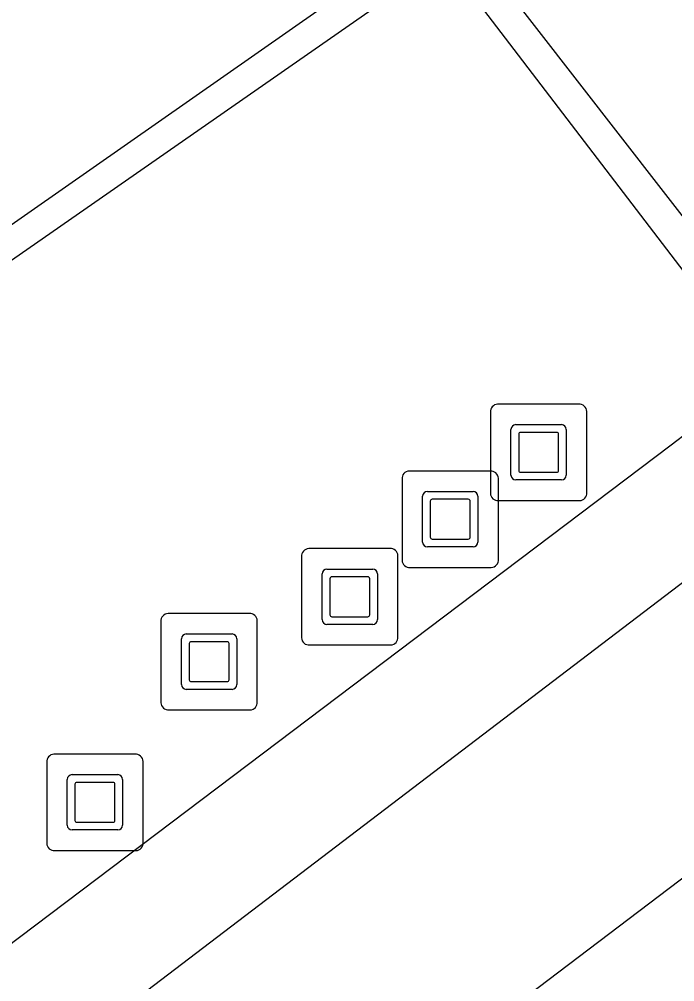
# Model space of a CAD drawing. Extents: x 160037 to 160839, y 385326 to 386441.
# Drawn here: x 160318.19 to 160324.99, y 385994.44 to 386004.41 of the extents above; entities that cross this region are included whole.
import ezdxf

# ---------------------------------------------------------------- set-up
doc = ezdxf.new("R2010")
doc.units = 0
for name, color, linetype in [('IMGEO_Kunstobject', 7, 'Continuous'), ('IMGEO_Parkeervlak_open', 7, 'Continuous'), ('IMGEO_Rijbaan_lokaal_open', 7, 'Continuous'), ('IMGEO_Voetpad_open', 7, 'Continuous')]:
    doc.layers.add(name, color=color, linetype=linetype)

msp = doc.modelspace()

# ---------------------------------------------------------------- linework, layer by layer
at = {"layer": 'IMGEO_Kunstobject'}
for p, q in [((160323.9898, 386000.4235), (160323.1489, 386000.4235)), ((160323.9898, 386000.4235), (160323.1489, 386000.4235)), ((160323.0745, 386000.3398), (160323.0745, 385999.4989)), ((160323.0745, 386000.3398), (160323.0745, 385999.4989)), ((160324.0735, 385999.5082), (160324.0735, 386000.3491)), ((160324.0735, 385999.5082), (160324.0735, 386000.3491)), ((160323.2879, 385999.6879), (160323.2879, 386000.1616)), ((160323.3379, 386000.2116), (160323.8116, 386000.2116)), ((160323.8616, 386000.1616), (160323.8616, 385999.6879)), ((160323.3679, 386000.1116), (160323.3679, 385999.7379)), ((160323.7616, 386000.1316), (160323.3879, 386000.1316)), ((160323.7816, 385999.7379), (160323.7816, 386000.1116)), ((160323.0738, 385999.7305), (160322.2329, 385999.7305)), ((160323.0738, 385999.7305), (160322.2329, 385999.7305)), ((160323.1575, 385998.8152), (160323.1575, 385999.6561)), ((160323.1575, 385998.8152), (160323.1575, 385999.6561)), ((160323.3879, 385999.7179), (160323.7616, 385999.7179)), ((160322.1585, 385999.6468), (160322.1585, 385998.8059)), ((160322.1585, 385999.6468), (160322.1585, 385998.8059)), ((160323.8116, 385999.6379), (160323.3379, 385999.6379)), ((160322.3719, 385998.9949), (160322.3719, 385999.4686)), ((160322.4219, 385999.5186), (160322.8956, 385999.5186)), ((160322.9456, 385999.4686), (160322.9456, 385998.9949)), ((160322.4519, 385999.4186), (160322.4519, 385999.0449)), ((160322.8456, 385999.4386), (160322.4719, 385999.4386)), ((160322.8656, 385999.0449), (160322.8656, 385999.4186)), ((160323.1582, 385999.4245), (160323.9991, 385999.4245)), ((160323.1582, 385999.4245), (160323.9991, 385999.4245)), ((160322.4719, 385999.0249), (160322.8456, 385999.0249)), ((160322.0328, 385998.9265), (160321.1919, 385998.9265)), ((160322.0328, 385998.9265), (160321.1919, 385998.9265)), ((160322.8956, 385998.9449), (160322.4219, 385998.9449)), ((160321.1175, 385998.8428), (160321.1175, 385998.0019)), ((160321.1175, 385998.8428), (160321.1175, 385998.0019)), ((160322.1165, 385998.0112), (160322.1165, 385998.8521)), ((160322.1165, 385998.0112), (160322.1165, 385998.8521)), ((160321.3309, 385998.1909), (160321.3309, 385998.6646)), ((160321.3809, 385998.7146), (160321.8546, 385998.7146)), ((160321.9046, 385998.6646), (160321.9046, 385998.1909)), ((160322.2422, 385998.7315), (160323.0831, 385998.7315)), ((160322.2422, 385998.7315), (160323.0831, 385998.7315)), ((160321.4109, 385998.6146), (160321.4109, 385998.2409)), ((160321.8046, 385998.6346), (160321.4309, 385998.6346)), ((160321.8246, 385998.2409), (160321.8246, 385998.6146)), ((160319.6595, 385998.1698), (160319.6595, 385997.3289)), ((160319.6595, 385998.1698), (160319.6595, 385997.3289)), ((160320.5748, 385998.2535), (160319.7339, 385998.2535)), ((160320.5748, 385998.2535), (160319.7339, 385998.2535)), ((160320.6585, 385997.3382), (160320.6585, 385998.1791)), ((160320.6585, 385997.3382), (160320.6585, 385998.1791)), ((160321.4309, 385998.2209), (160321.8046, 385998.2209)), ((160321.8546, 385998.1409), (160321.3809, 385998.1409)), ((160319.8729, 385997.5179), (160319.8729, 385997.9916)), ((160319.9229, 385998.0416), (160320.3966, 385998.0416)), ((160320.3466, 385997.9616), (160319.9729, 385997.9616)), ((160320.4466, 385997.9916), (160320.4466, 385997.5179)), ((160319.9529, 385997.9416), (160319.9529, 385997.5679)), ((160320.3666, 385997.5679), (160320.3666, 385997.9416)), ((160321.2012, 385997.9275), (160322.0421, 385997.9275)), ((160321.2012, 385997.9275), (160322.0421, 385997.9275)), ((160320.3966, 385997.4679), (160319.9229, 385997.4679)), ((160319.9729, 385997.5479), (160320.3466, 385997.5479)), ((160319.7432, 385997.2545), (160320.5841, 385997.2545)), ((160319.7432, 385997.2545), (160320.5841, 385997.2545)), ((160319.3908, 385996.7955), (160318.5499, 385996.7955)), ((160319.3908, 385996.7955), (160318.5499, 385996.7955)), ((160318.4755, 385996.7118), (160318.4755, 385995.8709)), ((160318.4755, 385996.7118), (160318.4755, 385995.8709)), ((160319.4745, 385995.8802), (160319.4745, 385996.7211)), ((160319.4745, 385995.8802), (160319.4745, 385996.7211)), ((160318.7389, 385996.5836), (160319.2126, 385996.5836)), ((160318.6889, 385996.0599), (160318.6889, 385996.5336)), ((160318.7689, 385996.4836), (160318.7689, 385996.1099)), ((160319.1626, 385996.5036), (160318.7889, 385996.5036)), ((160319.1826, 385996.1099), (160319.1826, 385996.4836)), ((160319.2626, 385996.5336), (160319.2626, 385996.0599)), ((160318.7889, 385996.0899), (160319.1626, 385996.0899)), ((160319.2126, 385996.0099), (160318.7389, 385996.0099)), ((160318.5592, 385995.7965), (160319.4001, 385995.7965)), ((160318.5592, 385995.7965), (160319.4001, 385995.7965))]:
    msp.add_line(p, q, dxfattribs=at)
for centre, radius, start, end in [((160323.1522, 386000.3456), 0.0779, 92.4484, 184.28452), ((160323.1522, 386000.3456), 0.0779, 92.4484, 184.28452), ((160323.9956, 386000.3458), 0.0779, 2.4484, 94.28452), ((160323.9956, 386000.3458), 0.0779, 2.4484, 94.28452), ((160323.3379, 386000.1616), 0.05, 90, 180), ((160323.8116, 386000.1616), 0.05, 360, 90), ((160323.3879, 386000.1116), 0.02, 90, 180), ((160323.7616, 386000.1116), 0.02, 360, 90), ((160322.2362, 385999.6526), 0.0779, 92.4484, 184.28452), ((160322.2362, 385999.6526), 0.0779, 92.4484, 184.28452), ((160323.0796, 385999.6528), 0.0779, 2.4484, 94.28452), ((160323.0796, 385999.6528), 0.0779, 2.4484, 94.28452), ((160323.3379, 385999.6879), 0.05, 180, 270), ((160323.3879, 385999.7379), 0.02, 180, 270), ((160323.7616, 385999.7379), 0.02, 270, 0), ((160323.8116, 385999.6879), 0.05, 270, 0), ((160322.4219, 385999.4686), 0.05, 90, 180), ((160322.8956, 385999.4686), 0.05, 360, 90), ((160323.1524, 385999.5022), 0.0779, 182.4484, 274.28452), ((160323.1524, 385999.5022), 0.0779, 182.4484, 274.28452), ((160323.9958, 385999.5024), 0.0779, 272.4484, 4.28452), ((160323.9958, 385999.5024), 0.0779, 272.4484, 4.28452), ((160322.4719, 385999.4186), 0.02, 90, 180), ((160322.8456, 385999.4186), 0.02, 360, 90), ((160322.4219, 385998.9949), 0.05, 180, 270), ((160322.4719, 385999.0449), 0.02, 180, 270), ((160322.8456, 385999.0449), 0.02, 270, 0), ((160322.8956, 385998.9949), 0.05, 270, 0), ((160321.1952, 385998.8486), 0.0779, 92.4484, 184.28452), ((160321.1952, 385998.8486), 0.0779, 92.4484, 184.28452), ((160322.0386, 385998.8488), 0.0779, 2.4484, 94.28452), ((160322.0386, 385998.8488), 0.0779, 2.4484, 94.28452), ((160322.2364, 385998.8092), 0.0779, 182.4484, 274.28452), ((160322.2364, 385998.8092), 0.0779, 182.4484, 274.28452), ((160323.0798, 385998.8094), 0.0779, 272.4484, 4.28452), ((160323.0798, 385998.8094), 0.0779, 272.4484, 4.28452), ((160321.3809, 385998.6646), 0.05, 90, 180), ((160321.8546, 385998.6646), 0.05, 360, 90), ((160321.4309, 385998.6146), 0.02, 90, 180), ((160321.8046, 385998.6146), 0.02, 360, 90), ((160319.7372, 385998.1756), 0.0779, 92.4484, 184.28452), ((160319.7372, 385998.1756), 0.0779, 92.4484, 184.28452), ((160320.5806, 385998.1758), 0.0779, 2.4484, 94.28452), ((160320.5806, 385998.1758), 0.0779, 2.4484, 94.28452), ((160321.3809, 385998.1909), 0.05, 180, 270), ((160321.4309, 385998.2409), 0.02, 180, 270), ((160321.8046, 385998.2409), 0.02, 270, 0), ((160321.8546, 385998.1909), 0.05, 270, 0), ((160319.9229, 385997.9916), 0.05, 90, 180), ((160319.9729, 385997.9416), 0.02, 90, 180), ((160320.3466, 385997.9416), 0.02, 360, 90), ((160320.3966, 385997.9916), 0.05, 360, 90), ((160321.1954, 385998.0052), 0.0779, 182.4484, 274.28452), ((160321.1954, 385998.0052), 0.0779, 182.4484, 274.28452), ((160322.0388, 385998.0054), 0.0779, 272.4484, 4.28452), ((160322.0388, 385998.0054), 0.0779, 272.4484, 4.28452), ((160319.9729, 385997.5679), 0.02, 180, 270), ((160320.3466, 385997.5679), 0.02, 270, 0), ((160319.9229, 385997.5179), 0.05, 180, 270), ((160320.3966, 385997.5179), 0.05, 270, 0), ((160319.7374, 385997.3322), 0.0779, 182.4484, 274.28452), ((160319.7374, 385997.3322), 0.0779, 182.4484, 274.28452), ((160320.5808, 385997.3324), 0.0779, 272.4484, 4.28452), ((160320.5808, 385997.3324), 0.0779, 272.4484, 4.28452), ((160318.5532, 385996.7176), 0.0779, 92.4484, 184.28452), ((160318.5532, 385996.7176), 0.0779, 92.4484, 184.28452), ((160319.3966, 385996.7178), 0.0779, 2.4484, 94.28452), ((160319.3966, 385996.7178), 0.0779, 2.4484, 94.28452), ((160318.7389, 385996.5336), 0.05, 90, 180), ((160319.2126, 385996.5336), 0.05, 360, 90), ((160318.7889, 385996.4836), 0.02, 90, 180), ((160319.1626, 385996.4836), 0.02, 360, 90), ((160318.7389, 385996.0599), 0.05, 180, 270), ((160318.7889, 385996.1099), 0.02, 180, 270), ((160319.1626, 385996.1099), 0.02, 270, 0), ((160319.2126, 385996.0599), 0.05, 270, 0), ((160318.5534, 385995.8742), 0.0779, 182.4484, 274.28452), ((160318.5534, 385995.8742), 0.0779, 182.4484, 274.28452), ((160319.3968, 385995.8744), 0.0779, 272.4484, 4.28452), ((160319.3968, 385995.8744), 0.0779, 272.4484, 4.28452)]:
    msp.add_arc(centre, radius, start, end, dxfattribs=at)
at = {"layer": 'IMGEO_Parkeervlak_open'}
for points in [[(160306.448, 385984.39), (160326.78, 385999.882)], [(160328.26, 385997.929), (160307.743, 385982.375)]]:
    msp.add_lwpolyline(points, dxfattribs=at)
at = {"layer": 'IMGEO_Rijbaan_lokaal_open'}
msp.add_lwpolyline([(160326.181, 386000.938), (160322.666, 386005.467)], dxfattribs=at)
at = {"layer": 'IMGEO_Voetpad_open'}
for points in [[(160322.666, 386005.467), (160311.896, 385997.938)], [(160301.364, 385990.619), (160301.53, 385990.38), (160322.6, 386005.043), (160325.898, 386000.723)], [(160325.898, 386000.723), (160324.95, 386000), (160301.572, 385982.338), (160300.43, 385981.446), (160300.198, 385981.265)]]:
    msp.add_lwpolyline(points, dxfattribs=at)

doc.saveas('drawing.dxf')
